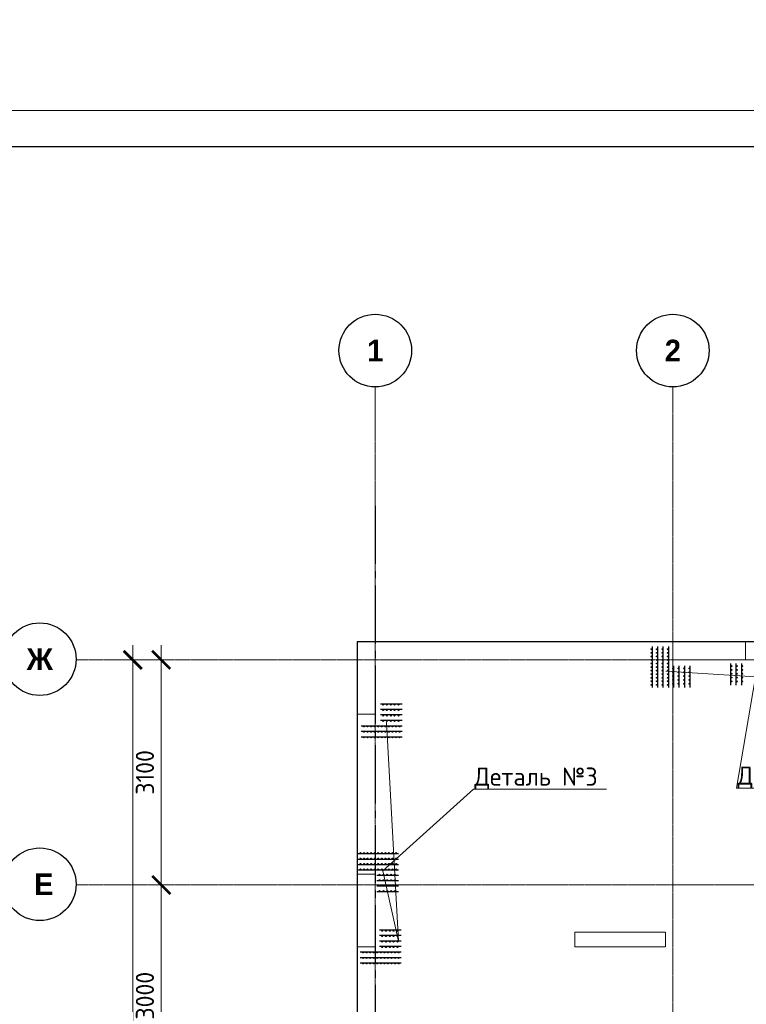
# Model space of a CAD drawing. Header units: millimetres. Extents: x -42044588 to 856694, y -806701 to 941911.
# Tile 439 of 656: x 193511 to 203521, y -419569 to -406010. Entities that reach past the tile are written whole.
import ezdxf
from ezdxf import colors
from ezdxf.entities.mleader import LeaderData, LeaderLine
from ezdxf.math import Vec2, Vec3

# ---------------------------------------------------------------- set-up
doc = ezdxf.new("R2010")
doc.units = ezdxf.units.MM
for name, pattern in [('______5', [1100, 800, -100, 100, -100]), ('DASHED', [7, 5, -2, 0]), ('осевая', [50.8, 31.75, -6.35, 6.35, -6.35])]:
    doc.linetypes.add(name, pattern=pattern)
doc.layers.add('0 @ 100', color=7, linetype='Continuous')
doc.layers.add('ТОЛСТЫЕ_ОСНОВНЫЕ', color=6, linetype='Continuous')
doc.layers.add('Колонна_ бетон', color=7, linetype='Continuous', lineweight=50, true_color=0xb4b496)
for name, color, linetype, lineweight in [('Оси', 40, '______5', 18), ('осн.сетка', 4, 'Continuous', 60), ('Перекрытие ж_бетон', 1, 'Continuous', 30), ('подоснова', 151, 'Continuous', 5), ('размер', 1, 'Continuous', 25), ('РАЗМЕРЫ', 1, 'Continuous', 9), ('ТОНКИЕ', 7, 'Continuous', 9)]:
    doc.layers.add(name, color=color, linetype=linetype, lineweight=lineweight)
doc.styles.add('Century Gothic', font='GOTHIC.TTF')
doc.styles.add('GOST-2.304_Type-B', font='GOST_Common.ttf')
doc.styles.add('ГОСТ', font='GOST_Common.ttf')
doc.dimstyles.new('СПДС', dxfattribs={"dimscale": 100, "dimtxt": 2.5, "dimasz": 2, "dimexe": 1.25, "dimexo": 0, "dimtad": 1, "dimdec": 0, "dimrnd": 5, "dimtxsty": 'GOST-2.304_Type-B', "dimblk": 'ARCHTICK', "dimcen": 2.5, "dimdle": 2, "dimclrd": 1, "dimclre": 1, "dimclrt": 1, "dimadec": 0, "dimazin": 2, "dimtfac": 0.75, "dimtdec": 0, "dimtmove": 1, "dimatfit": 3, "dimfxl": 0, "dimtolj": 1, "dimarcsym": 0})

# ---------------------------------------------------------------- blocks, each defined once
blk = doc.blocks.new('*U6686')
at = {"layer": 'ТОЛСТЫЕ_ОСНОВНЫЕ', "color": 6}
blk.add_lwpolyline([(20, 5), (886, 5), (886, 415), (20, 415)], close=True, dxfattribs=at)
at = {"layer": 'ТОНКИЕ'}
blk.add_lwpolyline([(0, 0), (891, 0), (891, 420), (0, 420)], close=True, dxfattribs=at)
blk = doc.blocks.new('_ArchTick')
at = {"color": 0, "linetype": 'ByBlock', "const_width": 0.15}
blk.add_lwpolyline([(-0.5, -0.5), (0.5, 0.5)], dxfattribs=at)
blk = doc.blocks.new('*D6709')
at = {"color": 1, "lineweight": -2, "transparency": 16777216}
for p, q in [((-89046, -342901), (-89046, -326101)), ((-89266, -326301), (-88921, -326301)), ((-89046, -342701), (-89171, -342701))]:
    blk.add_line(p, q, dxfattribs=at)
at = {"layer": 'DEFPOINTS', "color": 0, "transparency": 16777216}
for p in [(-89266, -326301), (-89046, -326301), (-89046, -342701)]:
    blk.add_point(p, dxfattribs=at)
at = {"color": 1, "lineweight": -2, "transparency": 16777216, "xscale": 250, "yscale": 250, "zscale": 250}
for p, rotation in [((-89046, -326301), 90), ((-89046, -342701), 270)]:
    blk.add_blockref('_ArchTick', p, dxfattribs=dict(at, rotation=rotation))
at = {"color": 1, "transparency": 16777216, "insert": (-89271, -334259), "char_height": 250, "width": 104166.67, "attachment_point": 5, "rotation": 90, "style": 'GOST-2.304_Type-B'}
blk.add_mtext('\\A1;16400', dxfattribs=at)
blk = doc.blocks.new('NSY101')
at = {"color": 0, "linetype": 'ByBlock', "lineweight": -2}
blk.add_circle((0, 0), 50, dxfattribs=at)
blk = doc.blocks.new('СЛОЖНЫЙ_ОБЪЕКТ_0')
at = {"layer": 'Оси', "color": 16, "linetype": 'Continuous', "lineweight": 25, "transparency": 33554687, "xscale": 9.999999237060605, "yscale": 9.999999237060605, "zscale": 9.999999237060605}
blk.add_blockref('NSY101', (8813, -989), dxfattribs=at)
at = {"layer": 'Оси', "color": 16, "linetype": 'Continuous', "lineweight": 25, "transparency": 33554687, "insert": (8813, -989), "char_height": 300, "width": 385, "attachment_point": 5, "style": 'Century Gothic'}
blk.add_mtext('\\A1;{\\fCentury Gothic|i0|b1;\\H300.000000;\\W1.000000;\\C16;2}\\P', dxfattribs=at)
blk = doc.blocks.new('СЛОЖНЫЙ_ОБЪЕКТ_28')
at = {"layer": 'Оси', "color": 16, "linetype": 'Continuous', "lineweight": 25, "transparency": 33554687, "xscale": 9.999999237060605, "yscale": 9.999999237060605, "zscale": 9.999999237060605}
blk.add_blockref('NSY101', (-12319, -3597), dxfattribs=at)
at = {"layer": 'Оси', "color": 16, "linetype": 'Continuous', "lineweight": 25, "transparency": 33554687, "insert": (-12319, -3597), "char_height": 300, "width": 540, "attachment_point": 5, "style": 'Century Gothic'}
blk.add_mtext('\\A1;{\\fCentury Gothic|i0|b1;\\H300.000000;\\W1.000000;\\C16;Ж}\\P', dxfattribs=at)
blk = doc.blocks.new('СЛОЖНЫЙ_ОБЪЕКТ_43')
at = {"layer": 'Оси', "color": 16, "linetype": 'Continuous', "lineweight": 25, "transparency": 33554687, "xscale": 9.999999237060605, "yscale": 9.999999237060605, "zscale": 9.999999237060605}
blk.add_blockref('NSY101', (5133, -989), dxfattribs=at)
at = {"layer": 'Оси', "color": 16, "linetype": 'Continuous', "lineweight": 25, "transparency": 33554687, "insert": (5133, -989), "char_height": 300, "width": 385, "attachment_point": 5, "style": 'Century Gothic'}
blk.add_mtext('\\A1;{\\fCentury Gothic|i0|b1;\\H300.000000;\\W1.000000;\\C16;1}\\P', dxfattribs=at)
blk = doc.blocks.new('СЛОЖНЫЙ_ОБЪЕКТ_62')
at = {"layer": 'Оси', "color": 16, "linetype": 'Continuous', "lineweight": 25, "transparency": 33554687, "xscale": 9.999999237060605, "yscale": 9.999999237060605, "zscale": 9.999999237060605}
blk.add_blockref('NSY101', (-12319, -6697), dxfattribs=at)
at = {"layer": 'Оси', "color": 16, "linetype": 'Continuous', "lineweight": 25, "transparency": 33554687, "insert": (-12319, -6697), "char_height": 300, "width": 480, "attachment_point": 5, "style": 'Century Gothic'}
blk.add_mtext('\\A1;{\\fCentury Gothic|i0|b1;\\H300.000000;\\W1.000000;\\C16; Е}\\P', dxfattribs=at)
blk = doc.blocks.new('*D6715')
at = {"color": 1, "lineweight": -2, "transparency": 16777216}
for p, q in [((-88653, -332601), (-88653, -329201)), ((-88653, -329401), (-88778, -329401)), ((-88653, -332401), (-88778, -332401))]:
    blk.add_line(p, q, dxfattribs=at)
at = {"layer": 'DEFPOINTS', "color": 0, "transparency": 16777216}
for p in [(-88653, -329401), (-88653, -329401), (-88653, -332401)]:
    blk.add_point(p, dxfattribs=at)
at = {"color": 1, "lineweight": -2, "transparency": 16777216, "xscale": 250, "yscale": 250, "zscale": 250}
for p, rotation in [((-88653, -329401), 90), ((-88653, -332401), 270)]:
    blk.add_blockref('_ArchTick', p, dxfattribs=dict(at, rotation=rotation))
at = {"color": 1, "transparency": 16777216, "insert": (-88878, -330926), "char_height": 250, "width": 83333.33, "attachment_point": 5, "rotation": 90, "style": 'GOST-2.304_Type-B'}
blk.add_mtext('\\A1;3000', dxfattribs=at)
blk = doc.blocks.new('*D6716')
at = {"color": 1, "lineweight": -2, "transparency": 16777216}
for p, q in [((-88653, -329601), (-88653, -326101)), ((-89077, -326301), (-88528, -326301)), ((-88653, -329401), (-88778, -329401))]:
    blk.add_line(p, q, dxfattribs=at)
at = {"layer": 'DEFPOINTS', "color": 0, "transparency": 16777216}
for p in [(-89077, -326301), (-88653, -326301), (-88653, -329401)]:
    blk.add_point(p, dxfattribs=at)
at = {"color": 1, "lineweight": -2, "transparency": 16777216, "xscale": 250, "yscale": 250, "zscale": 250}
for p, rotation in [((-88653, -326301), 90), ((-88653, -329401), 270)]:
    blk.add_blockref('_ArchTick', p, dxfattribs=dict(at, rotation=rotation))
at = {"color": 1, "transparency": 16777216, "insert": (-88878, -327851), "char_height": 250, "width": 83333.33, "attachment_point": 5, "rotation": 90, "style": 'GOST-2.304_Type-B'}
blk.add_mtext('\\A1;3100', dxfattribs=at)
blk = doc.blocks.new('подложка стн 1-го этажа')
at = {"layer": 'Колонна_ бетон', "color": 252, "linetype": 'DASHED', "lineweight": 0, "ltscale": 0.5, "true_color": 0x939598, "transparency": 33554687}
for p, q in [((7794, 22162, -200), (7794, 23162, -200)), ((7794, 23162, -200), (7794, 23162, -200)), ((7794, 23162, -200), (8044, 23162, -560)), ((8044, 23162, -560), (8044, 23162, -560)), ((8044, 23162, -400), (8044, 22162, -400)), ((10794, 22362, -200), (10794, 22362, -200)), ((10794, 22362, -200), (10794, 22162, -200)), ((10794, 22362, -200), (12044, 22362, -200)), ((12044, 22362, -200), (12044, 22362, -200)), ((12044, 22362, -200), (12044, 22162, -200)), ((8044, 22162, -200), (7794, 22162, -200)), ((7794, 22162, -200), (7794, 22162, -200)), ((8044, 22162, -200), (8044, 22162, -200)), ((10794, 22162, -200), (10794, 22162, -200)), ((10794, 22162, -200), (12044, 22162, -200)), ((12044, 22162, -200), (12044, 22162, -200))]:
    blk.add_line(p, q, dxfattribs=at)
at = {"layer": 'Колонна_ бетон', "color": 252, "linetype": 'DASHED', "lineweight": 0, "ltscale": 0.5, "true_color": 0x939598, "transparency": 33554687, "elevation": -560}
for points in [[(7794, 26362), (8044, 26362), (8044, 25362), (7794, 25362)], [(12144, 26362), (13144, 26362), (13144, 26112), (12144, 26112)]]:
    blk.add_lwpolyline(points, close=True, dxfattribs=at)
blk = doc.blocks.new('_None')
blk = doc.blocks.new('оси блок 2')
at = {"layer": 'Оси', "color": 16, "linetype": 'осевая', "lineweight": 0, "ltscale": 0.25, "transparency": 33554687}
for p, q in [((-85704.7, -322543), (-85704.7, -347930)), ((-81604.7, -322543), (-81604.7, -347914.1)), ((-89822.3, -326301.3), (-37238.5, -326301.3)), ((-89822.3, -329401.3), (-37238.5, -329401.3))]:
    blk.add_line(p, q, dxfattribs=at)
at = {"layer": 'Оси', "color": 16, "linetype": 'осевая', "lineweight": 0, "transparency": 33554687}
blk.add_line((-85704.7, -322543), (-85704.7, -323053.3), dxfattribs=at)
at = {"layer": 'Оси', "color": 16, "linetype": 'Continuous', "lineweight": 25, "transparency": 33554687}
for name, p in [('СЛОЖНЫЙ_ОБЪЕКТ_43', (-90837.7, -321053.5)), ('СЛОЖНЫЙ_ОБЪЕКТ_0', (-90418.2, -321053.5)), ('СЛОЖНЫЙ_ОБЪЕКТ_28', (-78007.2, -322694.4)), ('СЛОЖНЫЙ_ОБЪЕКТ_62', (-78007.2, -322694.4))]:
    blk.add_blockref(name, p, dxfattribs=at)
for base, p1, p2, picture, middle in [((-89046, -326301.3), (-89046, -342701.3), (-89266.1, -326301.3), '*D6709', (-89046, -334259)), ((-88653.5, -326301.3), (-88653.5, -329401.3), (-89077, -326301.3), '*D6716', (-88653.5, -327851.3)), ((-88653.5, -329401.3), (-88653.5, -332401.3), (-88653.5, -329401.3), '*D6715', (-88653.5, -330926.5))]:
    dim = blk.add_linear_dim(base=base, p1=p1, p2=p2, angle=90, dimstyle='СПДС', override={"dimgap": 1})
    dim.commit()
    dim.dimension.update_dxf_attribs({"geometry": picture, "text_midpoint": middle, "dimtype": 160})

msp = doc.modelspace()

# ---------------------------------------------------------------- linework, layer by layer
at = {"layer": 'Оси', "color": 16, "linetype": '______5', "lineweight": 25, "transparency": 33554687}
msp.add_line((198409.621, -412702.131), (198409.621, -436692.131), dxfattribs=at)
at = {"layer": 'осн.сетка', "color": 3, "lineweight": 25, "ltscale": 100}
for points in [[(202221.885, -414640.116), (202221.885, -415205.632)], [(202296.885, -414640.116), (202296.885, -415205.632)], [(202371.885, -414640.116), (202371.885, -415205.632)], [(202446.885, -414640.116), (202446.885, -415205.632)], [(203307.186, -415173.923), (203307.186, -414873.923)], [(203382.186, -415173.923), (203382.186, -414873.923)], [(203457.186, -415173.923), (203457.186, -414873.923)], [(202521.885, -415205.936), (202521.885, -414905.936)], [(202596.885, -415205.936), (202596.885, -414905.936)], [(202671.885, -415205.936), (202671.885, -414905.936)], [(202746.885, -415205.936), (202746.885, -414905.936)], [(198780.508, -415433.47), (198480.508, -415433.47)], [(198780.508, -415508.47), (198480.508, -415508.47)], [(198780.508, -415583.47), (198480.508, -415583.47)], [(198780.508, -415658.47), (198480.508, -415658.47)], [(198214.688, -415733.47), (198780.203, -415733.47)], [(198214.688, -415808.47), (198780.203, -415808.47)], [(198214.688, -415883.47), (198780.203, -415883.47)], [(198166.093, -417493.295), (198731.609, -417493.295)], [(198166.093, -417568.295), (198731.609, -417568.295)], [(198166.093, -417643.295), (198731.609, -417643.295)], [(198166.093, -417718.295), (198731.609, -417718.295)], [(198731.913, -417793.295), (198431.913, -417793.295)], [(198731.913, -417868.295), (198431.913, -417868.295)], [(198731.913, -417943.295), (198431.913, -417943.295)], [(198731.913, -418018.295), (198431.913, -418018.295)], [(198767.335, -418546.877), (198467.335, -418546.877)], [(198767.335, -418621.877), (198467.335, -418621.877)], [(198767.335, -418696.877), (198467.335, -418696.877)], [(198767.335, -418771.877), (198467.335, -418771.877)], [(198201.515, -418846.877), (198767.031, -418846.877)], [(198201.515, -418921.877), (198767.031, -418921.877)], [(198201.515, -418996.877), (198767.031, -418996.877)]]:
    msp.add_lwpolyline(points, dxfattribs=at)
at = {"layer": 'Перекрытие ж_бетон'}
msp.add_lwpolyline([(208819.621, -414575.41), (208819.621, -414575.41), (198159.621, -414575.41), (198159.621, -431475.409)], dxfattribs=at)
at = {"layer": 'размер', "lineweight": 25, "ltscale": 2}
for centre, radius in [((202214.041, -414679.635), 6.3), ((202214.041, -414728.635), 6.3), ((202289.041, -414679.635), 6.3), ((202289.041, -414728.635), 6.3), ((202364.041, -414679.635), 6.3), ((202364.041, -414728.635), 6.3), ((202439.041, -414679.635), 6.3), ((202439.041, -414728.635), 6.3), ((202214.041, -414777.635), 6.3), ((202214.041, -414826.635), 6.3), ((202214.041, -414875.635), 6.3), ((202289.041, -414777.635), 6.3), ((202289.041, -414826.635), 6.3), ((202289.041, -414875.635), 6.3), ((202364.041, -414777.635), 6.3), ((202364.041, -414826.635), 6.3), ((202364.041, -414875.635), 6.3), ((202439.041, -414777.635), 6.3), ((202439.041, -414826.635), 6.3), ((202439.041, -414875.635), 6.3), ((202214.041, -414924.635), 6.3), ((202214.041, -414973.635), 6.3), ((202214.041, -415022.635), 6.3), ((202289.041, -414924.635), 6.3), ((202289.041, -414973.635), 6.3), ((202289.041, -415022.635), 6.3), ((202364.041, -414924.635), 6.3), ((202364.041, -414973.635), 6.3), ((202364.041, -415022.635), 6.3), ((202439.041, -414924.635), 6.3), ((202439.041, -414973.635), 6.3), ((202439.041, -415022.635), 6.3), ((202513.481, -414943.436), 6.75), ((202513.481, -414995.936), 6.75), ((202588.481, -414943.436), 6.75), ((202588.481, -414995.936), 6.75), ((202663.481, -414943.436), 6.75), ((202663.481, -414995.936), 6.75), ((202738.481, -414943.436), 6.75), ((202738.481, -414995.936), 6.75), ((203315.59, -414911.423), 6.75), ((203315.59, -414963.923), 6.75), ((203315.59, -415016.423), 6.75), ((203390.59, -414911.423), 6.75), ((203390.59, -414963.923), 6.75), ((203390.59, -415016.423), 6.75), ((203465.59, -414911.423), 6.75), ((203465.59, -414963.923), 6.75), ((203465.59, -415016.423), 6.75), ((202214.041, -415071.635), 6.3), ((202214.041, -415120.635), 6.3), ((202289.041, -415071.635), 6.3), ((202289.041, -415120.635), 6.3), ((202364.041, -415071.635), 6.3), ((202364.041, -415120.635), 6.3), ((202439.041, -415071.635), 6.3), ((202439.041, -415120.635), 6.3), ((202513.481, -415048.436), 6.75), ((202513.481, -415100.936), 6.75), ((202513.481, -415153.436), 6.75), ((202588.481, -415048.436), 6.75), ((202588.481, -415100.936), 6.75), ((202588.481, -415153.436), 6.75), ((202663.481, -415048.436), 6.75), ((202663.481, -415100.936), 6.75), ((202663.481, -415153.436), 6.75), ((202738.481, -415048.436), 6.75), ((202738.481, -415100.936), 6.75), ((202738.481, -415153.436), 6.75), ((203315.59, -415068.923), 6.75), ((203315.59, -415121.423), 6.75), ((203390.59, -415068.923), 6.75), ((203390.59, -415121.423), 6.75), ((203465.59, -415068.923), 6.75), ((203465.59, -415121.423), 6.75), ((202214.041, -415169.635), 6.3), ((202289.041, -415169.635), 6.3), ((202364.041, -415169.635), 6.3), ((202439.041, -415169.635), 6.3), ((198518.008, -415441.874), 6.75), ((198518.008, -415516.874), 6.75), ((198570.508, -415441.874), 6.75), ((198570.508, -415516.874), 6.75), ((198623.008, -415441.874), 6.75), ((198623.008, -415516.874), 6.75), ((198675.508, -415441.874), 6.75), ((198675.508, -415516.874), 6.75), ((198728.008, -415441.874), 6.75), ((198728.008, -415516.874), 6.75), ((198518.008, -415591.874), 6.75), ((198518.008, -415666.874), 6.75), ((198570.508, -415591.874), 6.75), ((198570.508, -415666.874), 6.75), ((198623.008, -415591.874), 6.75), ((198623.008, -415666.874), 6.75), ((198675.508, -415591.874), 6.75), ((198675.508, -415666.874), 6.75), ((198728.008, -415591.874), 6.75), ((198728.008, -415666.874), 6.75), ((198254.206, -415741.313), 6.3), ((198254.206, -415816.313), 6.3), ((198303.206, -415741.313), 6.3), ((198303.206, -415816.313), 6.3), ((198352.206, -415741.313), 6.3), ((198352.206, -415816.313), 6.3), ((198401.206, -415741.313), 6.3), ((198401.206, -415816.313), 6.3), ((198450.206, -415741.313), 6.3), ((198450.206, -415816.313), 6.3), ((198499.206, -415741.313), 6.3), ((198499.206, -415816.313), 6.3), ((198548.206, -415741.313), 6.3), ((198548.206, -415816.313), 6.3), ((198597.206, -415741.313), 6.3), ((198597.206, -415816.313), 6.3), ((198646.206, -415741.313), 6.3), ((198646.206, -415816.313), 6.3), ((198695.206, -415741.313), 6.3), ((198695.206, -415816.313), 6.3), ((198744.206, -415741.313), 6.3), ((198744.206, -415816.313), 6.3), ((198254.206, -415891.313), 6.3), ((198303.206, -415891.313), 6.3), ((198352.206, -415891.313), 6.3), ((198401.206, -415891.313), 6.3), ((198450.206, -415891.313), 6.3), ((198499.206, -415891.313), 6.3), ((198548.206, -415891.313), 6.3), ((198597.206, -415891.313), 6.3), ((198646.206, -415891.313), 6.3), ((198695.206, -415891.313), 6.3), ((198744.206, -415891.313), 6.3), ((198205.612, -417485.452), 6.3), ((198205.612, -417560.452), 6.3), ((198254.612, -417485.452), 6.3), ((198254.612, -417560.452), 6.3), ((198303.612, -417485.452), 6.3), ((198303.612, -417560.452), 6.3), ((198352.612, -417485.452), 6.3), ((198352.612, -417560.452), 6.3), ((198401.612, -417485.452), 6.3), ((198401.612, -417560.452), 6.3), ((198450.612, -417485.452), 6.3), ((198450.612, -417560.452), 6.3), ((198499.612, -417485.452), 6.3), ((198499.612, -417560.452), 6.3), ((198548.612, -417485.452), 6.3), ((198548.612, -417560.452), 6.3), ((198597.612, -417485.452), 6.3), ((198597.612, -417560.452), 6.3), ((198646.612, -417485.452), 6.3), ((198646.612, -417560.452), 6.3), ((198695.612, -417485.452), 6.3), ((198695.612, -417560.452), 6.3), ((198205.612, -417635.452), 6.3), ((198205.612, -417710.452), 6.3), ((198254.612, -417635.452), 6.3), ((198254.612, -417710.452), 6.3), ((198303.612, -417635.452), 6.3), ((198303.612, -417710.452), 6.3), ((198352.612, -417635.452), 6.3), ((198352.612, -417710.452), 6.3), ((198401.612, -417635.452), 6.3), ((198401.612, -417710.452), 6.3), ((198450.612, -417635.452), 6.3), ((198450.612, -417710.452), 6.3), ((198499.612, -417635.452), 6.3), ((198499.612, -417710.452), 6.3), ((198548.612, -417635.452), 6.3), ((198548.612, -417710.452), 6.3), ((198597.612, -417635.452), 6.3), ((198597.612, -417710.452), 6.3), ((198646.612, -417635.452), 6.3), ((198646.612, -417710.452), 6.3), ((198695.612, -417635.452), 6.3), ((198695.612, -417710.452), 6.3), ((198469.413, -417784.891), 6.75), ((198469.413, -417859.891), 6.75), ((198521.913, -417784.891), 6.75), ((198521.913, -417859.891), 6.75), ((198574.413, -417784.891), 6.75), ((198574.413, -417859.891), 6.75), ((198626.913, -417784.891), 6.75), ((198626.913, -417859.891), 6.75), ((198679.413, -417784.891), 6.75), ((198679.413, -417859.891), 6.75), ((198469.413, -417934.891), 6.75), ((198469.413, -418009.891), 6.75), ((198521.913, -417934.891), 6.75), ((198521.913, -418009.891), 6.75), ((198574.413, -417934.891), 6.75), ((198574.413, -418009.891), 6.75), ((198626.913, -417934.891), 6.75), ((198626.913, -418009.891), 6.75), ((198679.413, -417934.891), 6.75), ((198679.413, -418009.891), 6.75), ((198504.835, -418555.281), 6.75), ((198557.335, -418555.281), 6.75), ((198609.835, -418555.281), 6.75), ((198662.335, -418555.281), 6.75), ((198714.835, -418555.281), 6.75), ((198504.835, -418630.281), 6.75), ((198557.335, -418630.281), 6.75), ((198609.835, -418630.281), 6.75), ((198662.335, -418630.281), 6.75), ((198714.835, -418630.281), 6.75), ((198504.835, -418705.281), 6.75), ((198504.835, -418780.281), 6.75), ((198557.335, -418705.281), 6.75), ((198557.335, -418780.281), 6.75), ((198609.835, -418705.281), 6.75), ((198609.835, -418780.281), 6.75), ((198662.335, -418705.281), 6.75), ((198662.335, -418780.281), 6.75), ((198714.835, -418705.281), 6.75), ((198714.835, -418780.281), 6.75), ((198241.033, -418854.721), 6.3), ((198241.033, -418929.721), 6.3), ((198290.033, -418854.721), 6.3), ((198290.033, -418929.721), 6.3), ((198339.033, -418854.721), 6.3), ((198339.033, -418929.721), 6.3), ((198388.033, -418854.721), 6.3), ((198388.033, -418929.721), 6.3), ((198437.033, -418854.721), 6.3), ((198437.033, -418929.721), 6.3), ((198486.033, -418854.721), 6.3), ((198486.033, -418929.721), 6.3), ((198535.033, -418854.721), 6.3), ((198535.033, -418929.721), 6.3), ((198584.033, -418854.721), 6.3), ((198584.033, -418929.721), 6.3), ((198633.033, -418854.721), 6.3), ((198633.033, -418929.721), 6.3), ((198682.033, -418854.721), 6.3), ((198682.033, -418929.721), 6.3), ((198731.033, -418854.721), 6.3), ((198731.033, -418929.721), 6.3), ((198241.033, -419004.721), 6.3), ((198290.033, -419004.721), 6.3), ((198339.033, -419004.721), 6.3), ((198388.033, -419004.721), 6.3), ((198437.033, -419004.721), 6.3), ((198486.033, -419004.721), 6.3), ((198535.033, -419004.721), 6.3), ((198584.033, -419004.721), 6.3), ((198633.033, -419004.721), 6.3), ((198682.033, -419004.721), 6.3), ((198731.033, -419004.721), 6.3)]:
    msp.add_circle(centre, radius, dxfattribs=at)

# ---------------------------------------------------------------- block references
at = {"xscale": 100, "yscale": 100, "zscale": 100}
msp.add_blockref('*U6686', (189118.415, -449260.914), dxfattribs=at)
msp.add_blockref('подложка стн 1-го этажа', (190365.698, -440937.204, 560))
at = {"layer": 'РАЗМЕРЫ'}
msp.add_blockref('оси блок 2', (284114.339, -88524.087), dxfattribs=at)

# ---------------------------------------------------------------- texts
at = {"layer": '0 @ 100', "char_height": 300, "width": 18500, "attachment_point": 1, "style": 'ГОСТ'}
for s, insert in [('\\pi-900,l900,t900;{\\C7;1.^IАрмирование монолитной плиты  состоит из основного армирования ∅10 А500С с шагом  200х200мм  в нижней зоне, основного армирования ∅10 А500С с шагом  200х200мм  в  верхней зоне и дополнительного армирования, указанного на схемах армирования.\\P2.^IАрмирование плиты предусмотрено отдельными  стержнями заводской длины по осям Х и Y. При недостатке заводской длины стержней для армирования плиты, стыки стержней осуществлять внахлестку без  сварки. Стыки арматуры внахлестку должны располагаться вразбежку (через шаг). См. деталь стыковки арматуры.\\P3.^IВерхнюю и нижнюю арматуру вязать вязальной проволокой через пересечение.  Стержни основной и дополнительной арматуры укладывать в соответствии с сечениями .\\P4.^IПо периметру плиты и у отверстий  у концов основной арматуры устанавливать П-образные элементы Ск1.\\P5.^IПозиции со знаком "*" укладываются с шагом 100 мм\\P6.^IДля фиксации в проектном положении стержней верхней сетки устанавливать фиксаторы Ф1 с шагом 600х600мм.\\P7.^IДиаметр оправки стержня при d<20мм - 5d, при d≥20мм - 8d\\P8.^IКаркасы поперечного армирования устанавливаются до начала устройство верхней сетки армирования.\\P9.^IОбрамления отверстий см. лист 8. В местах расположения отверстий осуществить прерывания основной и дополнительной сеток арматуры. Отверстия обрамляются двумя стержнями арматуры, расход стали на обрамление учтен на листе 40.\\P10.^IПроемы размерами до 300х300 допускается выполнять по месту методом алмазного бурения.}', (162011.884, -384148.586)), ('\\pi-900,l900,t900;{\\C7;1.^IАрмирование монолитной плиты  состоит из основного армирования ∅10 А500С с шагом  200х200мм  в нижней зоне, основного армирования ∅10 А500С с шагом  200х200мм  в  верхней зоне и дополнительного армирования, указанного на схемах армирования.\\P2.^IАрмирование плиты предусмотрено отдельными  стержнями заводской длины по осям Х и Y. При недостатке заводской длины стержней для армирования плиты, стыки стержней осуществлять внахлестку без  сварки. Стыки арматуры внахлестку должны располагаться вразбежку (через шаг). См. деталь стыковки арматуры.\\P3.^IВерхнюю и нижнюю арматуру вязать вязальной проволокой через пересечение.  Стержни основной и дополнительной арматуры укладывать в соответствии с сечениями .\\P4.^IПо периметру плиты и у отверстий  у концов основной арматуры устанавливать П-образные элементы Ск1.\\P5.^IПозиции со знаком "*" укладываются с шагом 100 мм\\P6.^IДля фиксации в проектном положении стержней верхней сетки устанавливать фиксаторы Ф1 с шагом 600х600мм.\\P7.^IДиаметр оправки стержня при d<20мм - 5d, при d≥20мм - 8d\\P8.^IКаркасы поперечного армирования устанавливаются до начала устройство верхней сетки армирования.\\P9.^IОбрамления отверстий см. лист 8. В местах расположения отверстий осуществить прерывания основной и дополнительной сеток арматуры. Отверстия обрамляются двумя стержнями арматуры, расход стали на обрамление учтен на листе 40.\\P10.^IПроемы размерами до 300х300 допускается выполнять по месту методом алмазного бурения.\\P11.^IСечения 3-3;4-4;5-5 см. лист 8.}', (-41963.959, -385058.983)), ('\\pi-900,l900,t900;{\\C7;1.^IАрмирование монолитной плиты  состоит из основного армирования ∅10 А500С с шагом  200х200мм  в нижней зоне, основного армирования ∅10 А500С с шагом  200х200мм  в  верхней зоне и дополнительного армирования, указанного на схемах армирования.\\P2.^IАрмирование плиты предусмотрено отдельными  стержнями заводской длины по осям Х и Y. При недостатке заводской длины стержней для армирования плиты, стыки стержней осуществлять внахлестку без  сварки. Стыки арматуры внахлестку должны располагаться вразбежку (через шаг). См. деталь стыковки арматуры.\\P3.^IВерхнюю и нижнюю арматуру вязать вязальной проволокой через пересечение.  Стержни основной и дополнительной арматуры укладывать в соответствии с сечениями .\\P4.^IПо периметру плиты и у отверстий  у концов основной арматуры устанавливать П-образные элементы Ск1.\\P5.^IПозиции со знаком "*" укладываются с шагом 100 мм\\P6.^IДля фиксации в проектном положении стержней верхней сетки устанавливать фиксаторы Ф1 с шагом 600х600мм.\\P7.^IДиаметр оправки стержня при d<20мм - 5d, при d≥20мм - 8d\\P8.^IКаркасы поперечного армирования устанавливаются до начала устройство верхней сетки армирования.\\P9.^IОбрамления отверстий см. лист 8. В местах расположения отверстий осуществить прерывания основной и дополнительной сеток арматуры. Отверстия обрамляются двумя стержнями арматуры, расход стали на обрамление учтен на листе 40.\\P10.^IПроемы размерами до 300х300 допускается выполнять по месту методом алмазного бурения.}', (64485.474, -386350.83))]:
    msp.add_mtext(s, dxfattribs=dict(at, insert=insert))

# ---------------------------------------------------------------- leaders
at = {"layer": 'подоснова', "color": 2, "ltscale": 0.3}
ml = msp.add_multileader_mtext('Standard', dxfattribs=at)
ml.set_content('Деталь №3', color=2, style='GOST-2.304_Type-B')
ml.set_leader_properties(color=256, linetype='ByLayer', lineweight=15)
ml.set_arrow_properties(name='NONE')
ml.build(insert=Vec2(0, 0))
ml.multileader.update_dxf_attribs({"text_left_attachment_type": 6, "text_right_attachment_type": 6, "dogleg_length": 0.1, "arrow_head_size": 18})
ctx = ml.context
ctx.base_point, ctx.char_height, ctx.arrow_head_size, ctx.landing_gap_size, ctx.plane_origin = Vec3(203386.386, -416594.419), 250, 18, 20, Vec3(206794.534, -405622.059)
ctx.left_attachment, ctx.right_attachment, ctx.text_align_type = 6, 6, 1
notes = []
notes.append((ctx, [(1, (1, 1, 0), (203386.286, -416594.419), (1, 0), 0.1, [(0, [(202411.076, -414983.129), (203647.233, -415058.342)], 0, [])])]))
ctx.mtext.insert, ctx.mtext.alignment, ctx.mtext.flow_direction = Vec3(204249.189, -416294.419), 2, 5
ml = msp.add_multileader_mtext('Standard', dxfattribs=at)
ml.set_content('Деталь №3', color=2, style='GOST-2.304_Type-B')
ml.set_leader_properties(color=256, linetype='ByLayer', lineweight=15)
ml.set_arrow_properties(name='NONE')
ml.build(insert=Vec2(0, 0))
ml.multileader.update_dxf_attribs({"text_left_attachment_type": 6, "text_right_attachment_type": 6, "dogleg_length": 0.1, "arrow_head_size": 18})
ctx = ml.context
ctx.base_point, ctx.char_height, ctx.arrow_head_size, ctx.landing_gap_size, ctx.plane_origin = Vec3(199760.931, -416608.149), 250, 18, 20, Vec3(203256.448, -405526.603)
ctx.left_attachment, ctx.right_attachment, ctx.text_align_type = 6, 6, 1
notes.append((ctx, [(1, (1, 1, 0), (199760.831, -416608.149), (1, 0), 0.1, [(2, [(198565.021, -415682.679), (198731.081, -418699.966), (198512.516, -417729.527)], 0, [])])]))
ctx.mtext.insert, ctx.mtext.alignment, ctx.mtext.flow_direction = Vec3(200623.734, -416308.149), 2, 5
for ctx, leaders in notes:
    for number, flags, end, landing, length, lines in leaders:
        leader = LeaderData()
        leader.index, (leader.has_last_leader_line, leader.has_dogleg_vector, leader.attachment_direction) = number, flags
        leader.last_leader_point, leader.dogleg_vector, leader.dogleg_length = Vec3(end), Vec3(landing), length
        for number, points, colour, breaks in lines:
            line = LeaderLine()
            line.index, line.vertices, line.color, line.breaks = number, Vec3.list(points), colors.encode_raw_color(colour), breaks
            leader.lines.append(line)
        ctx.leaders.append(leader)

doc.saveas('drawing.dxf')
